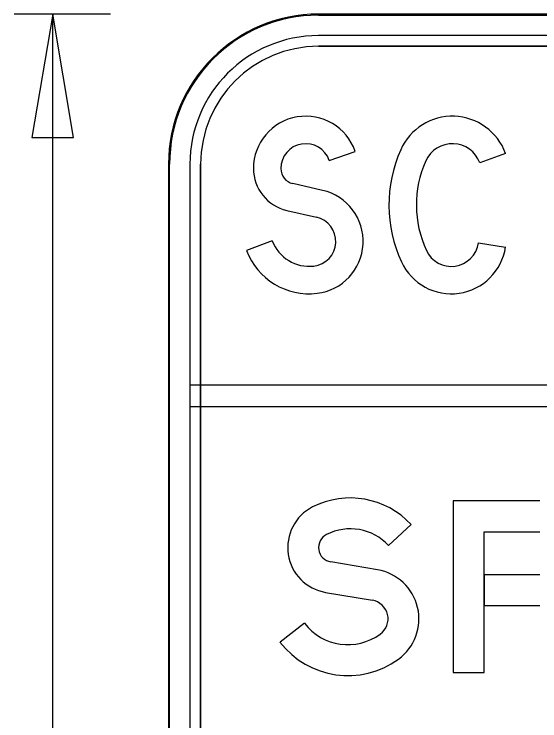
# Model space of a CAD drawing. Extents: x 0 to 770, y 0 to 495.
# Drawn here: x 438.56 to 468.48, y 269.06 to 309.27 of the extents above; entities that cross this region are included whole.
import ezdxf

# ---------------------------------------------------------------- set-up
doc = ezdxf.new("R2010")
doc.units = 0
for name, color, linetype in [('Dimension', 7, 'Continuous'), ('GSBWFill', 7, 'Continuous'), ('GSColorFill', 7, 'Continuous'), ('GSDims', 7, 'Continuous'), ('GSOutline', 7, 'Continuous')]:
    doc.layers.add(name, color=color, linetype=linetype)

msp = doc.modelspace()

# ---------------------------------------------------------------- linework, layer by layer
at = {"layer": 'Dimension'}
msp.add_lwpolyline([(440.759, 309.271), (439.571, 302.254), (441.948, 302.254)], close=True, dxfattribs=at)
at = {"layer": 'GSBWFill'}
for p, q in [((497.374, 309.271), (455.889, 309.271)), ((497.374, 308.05), (455.889, 308.05)), ((455.889, 307.44), (497.374, 307.44)), ((456.494, 300.95), (457.97, 301.462)), ((466.529, 301.345), (465.061, 300.81)), ((447.348, 300.73), (447.348, 229.961)), ((448.568, 300.73), (448.568, 229.961)), ((449.178, 229.961), (449.178, 300.73)), ((456.11, 299.246), (454.426, 299.629)), ((454.079, 298.106), (455.764, 297.723)), ((453.251, 296.375), (451.79, 295.825)), ((464.984, 296.253), (466.529, 296.022)), ((504.695, 288.162), (448.568, 288.162)), ((448.568, 288.162), (448.568, 286.942)), ((448.568, 286.942), (504.695, 286.942)), ((459.873, 279.036), (461.16, 280.231)), ((465.309, 279.816), (468.481, 279.816)), ((459.24, 277.657), (456.581, 278.107)), ((456.288, 276.374), (458.948, 275.925)), ((455.085, 274.617), (453.693, 273.545))]:
    msp.add_line(p, q, dxfattribs=at)
for points in [[(468.481, 281.573), (463.552, 281.573), (463.552, 271.812), (465.309, 271.812), (465.309, 279.816)], [(468.481, 277.376), (465.309, 277.376), (465.309, 275.619), (468.481, 275.619)]]:
    msp.add_lwpolyline(points, dxfattribs=at)
for centre, radius, start, end in [((455.889, 300.73), 8.541, 90, 180), ((455.889, 300.73), 7.321, 90, 180), ((455.889, 300.73), 6.711, 90, 180), ((455.157, 300.486), 2.977, 19.1395, 180), ((455.157, 300.486), 1.415, 19.1395, 180), ((454.62, 300.486), 2.44, 180, 257.1915), ((454.62, 300.486), 0.879, 180, 257.1915), ((455.45, 296.343), 2.977, 276.7854, 77.1915), ((455.45, 296.343), 1.415, 276.7854, 77.1915), ((455.352, 297.167), 2.245, 200.6442, 276.7854), ((455.352, 297.167), 3.807, 200.6442, 276.7854), ((457.691, 277.01), 4.734, 42.8759, 116.9123), ((456.719, 278.925), 2.587, 116.9123, 260.4087), ((457.691, 277.01), 2.977, 42.8759, 116.9123), ((456.719, 278.925), 0.83, 116.9123, 260.4087), ((458.769, 274.866), 2.831, 306.123, 80.4087), ((458.769, 274.866), 1.074, 306.123, 80.4087), ((457.56, 276.522), 3.124, 217.5895, 306.123), ((457.56, 276.522), 4.881, 217.5895, 306.123)]:
    msp.add_arc(centre, radius, start, end, dxfattribs=at)
for centre, major_axis, start_param, end_param in [((463.502, 300.242), (0, 3.221), 5.061866, 7.434148), ((463.502, 300.242), (0, 1.659), 5.061866, 7.434148), ((467.602, 298.411), (0, 7.711), 1.150963, 2.004476), ((467.602, 298.411), (0, 6.15), 1.150963, 2.004476), ((463.439, 296.484), (0, 3.124), 2.004476, 4.564141), ((463.439, 296.484), (0, 1.562), 2.004476, 4.564141)]:
    msp.add_ellipse(centre, major_axis=major_axis, ratio=0.999993, start_param=start_param, end_param=end_param, dxfattribs=at)
at = {"layer": 'GSColorFill'}
for p, q in [((497.374, 309.271), (455.889, 309.271)), ((497.374, 309.271), (455.889, 309.271)), ((455.889, 309.21), (497.374, 309.21)), ((497.374, 308.05), (455.889, 308.05)), ((455.889, 307.44), (497.374, 307.44)), ((456.494, 300.95), (457.97, 301.462)), ((466.529, 301.345), (465.061, 300.81)), ((447.348, 300.73), (447.348, 229.961)), ((447.348, 300.73), (447.348, 229.961)), ((447.409, 229.961), (447.409, 300.73)), ((448.568, 300.73), (448.568, 229.961)), ((449.178, 229.961), (449.178, 300.73)), ((456.11, 299.246), (454.426, 299.629)), ((454.079, 298.106), (455.764, 297.723)), ((453.251, 296.375), (451.79, 295.825)), ((464.984, 296.253), (466.529, 296.022)), ((504.695, 288.162), (448.568, 288.162)), ((448.568, 288.162), (448.568, 286.942)), ((448.568, 286.942), (504.695, 286.942)), ((459.873, 279.036), (461.16, 280.231)), ((465.309, 279.816), (468.481, 279.816)), ((459.24, 277.657), (456.581, 278.107)), ((456.288, 276.374), (458.948, 275.925)), ((455.085, 274.617), (453.693, 273.545))]:
    msp.add_line(p, q, dxfattribs=at)
for points in [[(468.481, 281.573), (463.552, 281.573), (463.552, 271.812), (465.309, 271.812), (465.309, 279.816)], [(468.481, 277.376), (465.309, 277.376), (465.309, 275.619), (468.481, 275.619)]]:
    msp.add_lwpolyline(points, dxfattribs=at)
for centre, radius, start, end in [((455.889, 300.73), 8.541, 90, 180), ((455.889, 300.73), 8.541, 90, 180), ((455.889, 300.73), 8.48, 90, 180), ((455.889, 300.73), 7.321, 90, 180), ((455.889, 300.73), 6.711, 90, 180), ((455.157, 300.486), 2.977, 19.1395, 180), ((455.157, 300.486), 1.415, 19.1395, 180), ((454.62, 300.486), 2.44, 180, 257.1915), ((454.62, 300.486), 0.879, 180, 257.1915), ((455.45, 296.343), 2.977, 276.7854, 77.1915), ((455.45, 296.343), 1.415, 276.7854, 77.1915), ((455.352, 297.167), 2.245, 200.6442, 276.7854), ((455.352, 297.167), 3.807, 200.6442, 276.7854), ((457.691, 277.01), 4.734, 42.8759, 116.9123), ((456.719, 278.925), 2.587, 116.9123, 260.4087), ((457.691, 277.01), 2.977, 42.8759, 116.9123), ((456.719, 278.925), 0.83, 116.9123, 260.4087), ((458.769, 274.866), 2.831, 306.123, 80.4087), ((458.769, 274.866), 1.074, 306.123, 80.4087), ((457.56, 276.522), 3.124, 217.5895, 306.123), ((457.56, 276.522), 4.881, 217.5895, 306.123)]:
    msp.add_arc(centre, radius, start, end, dxfattribs=at)
for centre, major_axis, start_param, end_param in [((463.502, 300.242), (0, 3.221), 5.061866, 7.434148), ((463.502, 300.242), (0, 1.659), 5.061866, 7.434148), ((467.602, 298.411), (0, 7.711), 1.150963, 2.004476), ((467.602, 298.411), (0, 6.15), 1.150963, 2.004476), ((463.439, 296.484), (0, 3.124), 2.004476, 4.564141), ((463.439, 296.484), (0, 1.562), 2.004476, 4.564141)]:
    msp.add_ellipse(centre, major_axis=major_axis, ratio=0.999993, start_param=start_param, end_param=end_param, dxfattribs=at)
at = {"layer": 'GSDims'}
for p, q in [((444.054, 309.271), (438.563, 309.271)), ((440.759, 221.42), (440.759, 309.271))]:
    msp.add_line(p, q, dxfattribs=at)
at = {"layer": 'GSOutline'}
for p, q in [((497.374, 309.271), (455.889, 309.271)), ((497.374, 308.05), (455.889, 308.05)), ((497.374, 307.44), (455.889, 307.44)), ((456.494, 300.95), (457.97, 301.462)), ((466.529, 301.345), (465.061, 300.81)), ((447.348, 300.73), (447.348, 229.961)), ((448.568, 300.73), (448.568, 229.961)), ((449.178, 300.73), (449.178, 229.961)), ((456.11, 299.246), (454.426, 299.629)), ((454.079, 298.106), (455.764, 297.723)), ((453.251, 296.375), (451.79, 295.825)), ((464.984, 296.253), (466.529, 296.022)), ((504.695, 288.162), (448.568, 288.162)), ((448.568, 288.162), (448.568, 286.942)), ((448.568, 286.942), (504.695, 286.942)), ((459.873, 279.036), (461.16, 280.231)), ((465.309, 279.816), (468.481, 279.816)), ((459.24, 277.657), (456.581, 278.107)), ((456.288, 276.374), (458.948, 275.925)), ((465.309, 275.619), (468.481, 275.619)), ((455.085, 274.617), (453.693, 273.545))]:
    msp.add_line(p, q, dxfattribs=at)
for points in [[(468.481, 281.573), (463.552, 281.573), (463.552, 271.812), (465.309, 271.812), (465.309, 275.619)], [(468.481, 277.376), (465.309, 277.376), (465.309, 279.816)]]:
    msp.add_lwpolyline(points, dxfattribs=at)
for centre, radius, start, end in [((455.889, 300.73), 8.541, 90, 180), ((455.889, 300.73), 7.321, 90, 180), ((455.889, 300.73), 6.711, 90, 180), ((455.157, 300.486), 2.977, 19.1395, 180), ((455.157, 300.486), 1.415, 19.1395, 180), ((454.62, 300.486), 2.44, 180, 257.1915), ((454.62, 300.486), 0.879, 180, 257.1915), ((455.45, 296.343), 2.977, 276.7854, 77.1915), ((455.45, 296.343), 1.415, 276.7854, 77.1915), ((455.352, 297.167), 2.245, 200.6442, 276.7854), ((455.352, 297.167), 3.807, 200.6442, 276.7854), ((457.691, 277.01), 4.734, 42.8759, 116.9123), ((456.719, 278.925), 2.587, 116.9123, 260.4087), ((457.691, 277.01), 2.977, 42.8759, 116.9123), ((456.719, 278.925), 0.83, 116.9123, 260.4087), ((458.769, 274.866), 2.831, 306.123, 80.4087), ((458.769, 274.866), 1.074, 306.123, 80.4087), ((457.56, 276.522), 3.124, 217.5895, 306.123), ((457.56, 276.522), 4.881, 217.5895, 306.123)]:
    msp.add_arc(centre, radius, start, end, dxfattribs=at)
for centre, major_axis, start_param, end_param in [((463.502, 300.242), (0, 3.221), 5.061866, 7.434148), ((463.502, 300.242), (0, 1.659), 5.061866, 7.434148), ((467.602, 298.411), (0, 7.711), 1.150963, 2.004476), ((467.602, 298.411), (0, 6.15), 1.150963, 2.004476), ((463.439, 296.484), (0, 3.124), 2.004476, 4.564141), ((463.439, 296.484), (0, 1.562), 2.004476, 4.564141)]:
    msp.add_ellipse(centre, major_axis=major_axis, ratio=0.999993, start_param=start_param, end_param=end_param, dxfattribs=at)

doc.saveas('drawing.dxf')
